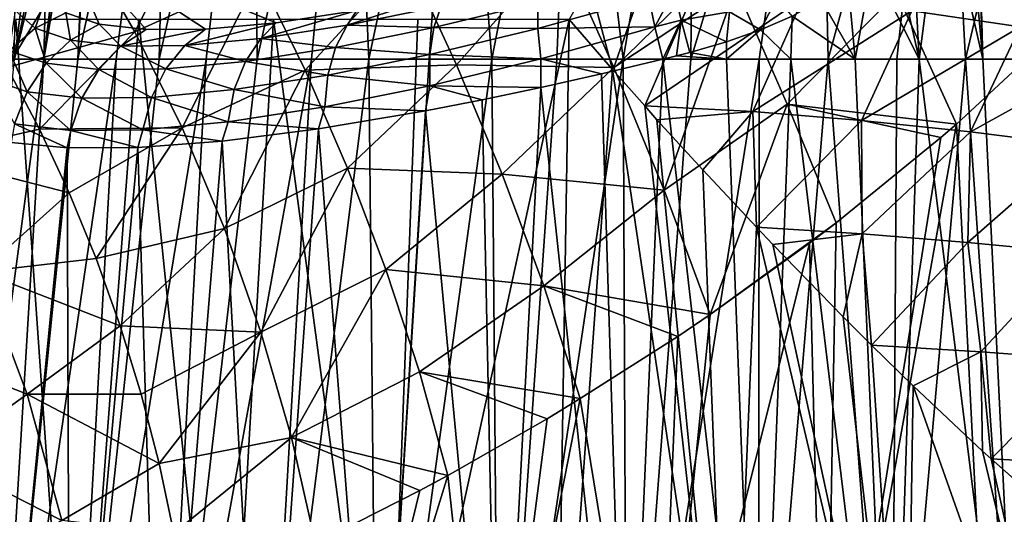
# Model space of a CAD drawing. Header units: metres. Extents: x -62 to 150, y -92 to 92.
# Tile 478 of 656: x -8.23 to 1.83, y 42.37 to 47.42. Entities that reach past the tile are written whole.
import ezdxf

# ---------------------------------------------------------------- set-up
doc = ezdxf.new("R2010")
doc.units = ezdxf.units.M
doc.layers.add('solid_500615', color=7, linetype='CONTINUOUS')

msp = doc.modelspace()

# ---------------------------------------------------------------- linework, layer by layer
at = {"layer": 'solid_500615'}
for points in [[(-6.701087, 51.310398, 5.306019), (-7.241923, 47.019325, 5.325212), (-7.636561, 47.019325, 4.741969)], [(-7.466932, 50.286366, 4.339775), (-6.701087, 51.310398, 5.306019), (-7.636561, 47.019325, 4.741969)], [(-6.701087, 51.310398, 5.306019), (-6.802839, 47.019325, 5.875773), (-7.241923, 47.019325, 5.325212)], [(-5.839585, 51.310398, 6.241606), (-6.322005, 47.019325, 6.390274), (-6.802839, 47.019325, 5.875773)], [(-5.839585, 51.310398, 6.241606), (-6.802839, 47.019325, 5.875773), (-6.701087, 51.310398, 5.306019)], [(-5.839585, 51.310398, 6.241606), (-5.80237, 47.019325, 6.865555), (-6.322005, 47.019325, 6.390274)], [(-4.848796, 51.310398, 7.039004), (-5.80237, 47.019325, 6.865555), (-5.839585, 51.310398, 6.241606)], [(-4.848796, 51.310398, 7.039004), (-5.247125, 47.019325, 7.2987), (-5.80237, 47.019325, 6.865555)], [(-4.848796, 51.310398, 7.039004), (-4.659676, 47.019325, 7.687051), (-5.247125, 47.019325, 7.2987)], [(-3.750656, 51.310398, 7.680559), (-4.659676, 47.019325, 7.687051), (-4.848796, 51.310398, 7.039004)], [(-3.750656, 51.310398, 7.680559), (-4.04363, 47.019325, 8.028225), (-4.659676, 47.019325, 7.687051)], [(-3.750656, 51.310398, 7.680559), (-3.402767, 47.019325, 8.320127), (-4.04363, 47.019325, 8.028225)], [(-2.569476, 51.310398, 8.152067), (-3.402767, 47.019325, 8.320127), (-3.750656, 51.310398, 7.680559)], [(-2.569476, 51.310398, 8.152067), (-2.74102, 47.019325, 8.560966), (-3.402767, 47.019325, 8.320127)], [(-2.569476, 51.310398, 8.152067), (-2.062451, 47.019325, 8.749265), (-2.74102, 47.019325, 8.560966)], [(-1.331408, 51.310398, 8.443089), (-2.062451, 47.019325, 8.749265), (-2.569476, 51.310398, 8.152067)], [(-1.331408, 51.310398, 8.443089), (-1.371224, 47.019325, 8.883866), (-2.062451, 47.019325, 8.749265)], [(-0.063862, 51.310398, 8.547182), (-0.671582, 47.019325, 8.963945), (-1.371224, 47.019325, 8.883866)], [(-0.063862, 51.310398, 8.547182), (-1.371224, 47.019325, 8.883866), (-1.331408, 51.310398, 8.443089)], [(-0.063862, 51.310398, 8.547182), (0.032182, 47.019325, 8.98901), (-0.671582, 47.019325, 8.963945)], [(1.205097, 51.310398, 8.462041), (0.032182, 47.019325, 8.98901), (-0.063862, 51.310398, 8.547182)], [(1.205097, 51.310398, 8.462041), (0.735749, 47.019325, 8.958907), (0.032182, 47.019325, 8.98901)], [(1.205097, 51.310398, 8.462041), (1.4348, 47.019325, 8.87382), (0.735749, 47.019325, 8.958907)], [(2.447375, 51.310398, 8.189551), (1.4348, 47.019325, 8.87382), (1.205097, 51.310398, 8.462041)], [(2.447375, 51.310398, 8.189551), (2.125046, 47.019325, 8.734273), (1.4348, 47.019325, 8.87382)], [(2.693384, 51.310398, -8.111972), (1.458846, 51.29966, -8.422899), (2.257066, 47.019325, -8.701092)], [(1.458846, 51.29966, -8.422899), (1.524213, 50.286366, -8.500912), (2.257066, 47.019325, -8.701092)], [(-7.517889, 49.792728, 4.344744), (-7.466932, 50.286366, 4.339775), (-7.636561, 47.019325, 4.741969)], [(1.524213, 50.286366, -8.500912), (1.511214, 49.790787, -8.550728), (1.61497, 47.019325, -8.842806)], [(1.524213, 50.286366, -8.500912), (1.61497, 47.019325, -8.842806), (2.257066, 47.019325, -8.701092)], [(-7.517889, 49.792728, 4.344744), (-7.636561, 47.019325, 4.741969), (-7.984332, 47.019325, 4.129622)], [(-7.617768, 49.305519, 4.266878), (-7.517889, 49.792728, 4.344744), (-7.984332, 47.019325, 4.129622)], [(1.511214, 49.790787, -8.550728), (1.402848, 49.301762, -8.618313), (1.61497, 47.019325, -8.842806)], [(-7.763083, 48.833645, 4.102338), (-7.617768, 49.305519, 4.266878), (-7.984332, 47.019325, 4.129622)], [(1.402848, 49.301762, -8.618313), (1.197252, 48.828964, -8.698848), (1.61497, 47.019325, -8.842806)], [(-1.451364, 48.939381, -12.731267), (-2.158596, 46.931732, -12.501181), (-2.704348, 48.158012, -12.693896)], [(-1.451364, 48.939381, -12.731267), (-0.91249, 47.760342, -12.520527), (-2.158596, 46.931732, -12.501181)], [(-7.94718, 48.38813, 3.845355), (-7.763083, 48.833645, 4.102338), (-7.984332, 47.019325, 4.129622)], [(1.197252, 48.828964, -8.698848), (0.892012, 48.384109, -8.783882), (0.964232, 47.019325, -8.937202)], [(1.197252, 48.828964, -8.698848), (0.964232, 47.019325, -8.937202), (1.61497, 47.019325, -8.842806)], [(-6.289823, 48.788486, -12.833184), (-7.052459, 47.297192, -11.997337), (-7.582973, 48.222027, -12.351458)], [(-6.289823, 48.788486, -12.833184), (-5.784439, 47.873081, -12.476257), (-7.052459, 47.297192, -11.997337)], [(1.562755, 48.58461, 12.904775), (0.886691, 47.511543, 12.634947), (1.994145, 47.34816, 12.781815)], [(2.655823, 48.367596, 13.091365), (1.562755, 48.58461, 12.904775), (1.994145, 47.34816, 12.781815)], [(-7.94718, 48.38813, 3.845355), (-7.984332, 47.019325, 4.129622), (-8.2831, 47.019325, 3.491932)], [(-8.051023, 48.178631, 3.679479), (-7.94718, 48.38813, 3.845355), (-8.2831, 47.019325, 3.491932)], [(0.892012, 48.384109, -8.783882), (0.700834, 48.175392, -8.824558), (0.964232, 47.019325, -8.937202)], [(-7.582973, 48.222027, -12.351458), (-8.356923, 46.931393, -11.411768), (-8.712049, 47.531479, -11.633877)], [(-7.582973, 48.222027, -12.351458), (-7.052459, 47.297192, -11.997337), (-8.356923, 46.931393, -11.411768)], [(-5.609204, 47.390617, -5.916471), (-4.783958, 47.515148, -6.557678), (-7.810441, 48.294651, 1.128276)], [(-6.331055, 47.325665, -5.165858), (-5.609204, 47.390617, -5.916471), (-7.810441, 48.294651, 1.128276)], [(-6.936928, 47.320992, -4.320746), (-6.331055, 47.325665, -5.165858), (-7.810441, 48.294651, 1.128276)], [(-7.415648, 47.376621, -3.397001), (-6.936928, 47.320992, -4.320746), (-7.810441, 48.294651, 1.128276)], [(-7.757871, 47.491936, -2.410664), (-7.415648, 47.376621, -3.397001), (-7.810441, 48.294651, 1.128276)], [(-8.16072, 47.978703, 3.487487), (-8.051023, 48.178631, 3.679479), (-8.2831, 47.019325, 3.491932)], [(-2.704348, 48.158012, -12.693896), (-3.764751, 46.961403, -12.430965), (-4.265098, 48.046616, -12.663771)], [(-2.704348, 48.158012, -12.693896), (-2.158596, 46.931732, -12.501181), (-3.764751, 46.961403, -12.430965)], [(0.700834, 48.175392, -8.824558), (0.483393, 47.97644, -8.861764), (0.964232, 47.019325, -8.937202)], [(-4.265098, 48.046616, -12.663771), (-5.312483, 46.907501, -12.219854), (-5.784439, 47.873081, -12.476257)], [(-4.265098, 48.046616, -12.663771), (-3.764751, 46.961403, -12.430965), (-5.312483, 46.907501, -12.219854)], [(-8.274338, 47.792221, 3.267692), (-8.16072, 47.978703, 3.487487), (-8.2831, 47.019325, 3.491932)], [(0.483393, 47.97644, -8.861764), (0.238454, 47.790703, -8.893186), (0.308331, 47.019325, -8.983778)], [(0.483393, 47.97644, -8.861764), (0.308331, 47.019325, -8.983778), (0.964232, 47.019325, -8.937202)], [(-5.784439, 47.873081, -12.476257), (-6.568871, 46.315029, -11.745796), (-7.052459, 47.297192, -11.997337)], [(-5.784439, 47.873081, -12.476257), (-5.312483, 46.907501, -12.219854), (-6.568871, 46.315029, -11.745796)], [(-2.406503, 47.79689, 11.98737), (-2.61533, 47.425236, 11.981901), (-2.172117, 46.912487, 12.134337)], [(-1.323115, 47.745094, 12.231558), (-2.406503, 47.79689, 11.98737), (-2.172117, 46.912487, 12.134337)], [(-4.882968, 47.365719, -6.868308), (-3.869041, 47.697819, -7.076062), (-4.783958, 47.515148, -6.557678)], [(-4.882968, 47.365719, -6.868308), (-3.921937, 47.560009, -7.402402), (-3.869041, 47.697819, -7.076062)], [(-1.323115, 47.745094, 12.231558), (-2.172117, 46.912487, 12.134337), (-1.841964, 46.539616, 12.234864)], [(-0.91249, 47.760342, -12.520527), (-1.64349, 45.678001, -12.459671), (-2.158596, 46.931732, -12.501181)], [(-0.221585, 47.64661, 12.449581), (-1.323115, 47.745094, 12.231558), (-1.841964, 46.539616, 12.234864)], [(-1.800405, 47.649181, -8.560048), (-1.737651, 47.348381, -8.735698), (-1.539444, 47.720303, -8.599818)], [(-1.737651, 47.348381, -8.735698), (-1.468395, 47.418232, -8.775804), (-1.539444, 47.720303, -8.599818)], [(-0.91249, 47.760342, -12.520527), (-0.38709, 46.558857, -12.447753), (-1.64349, 45.678001, -12.459671)], [(-1.468395, 47.418232, -8.775804), (-0.975221, 47.503025, -8.848007), (-1.539444, 47.720303, -8.599818)], [(0.736239, 47.69685, -12.310805), (-0.38709, 46.558857, -12.447753), (-0.91249, 47.760342, -12.520527)], [(0.736239, 47.69685, -12.310805), (1.343089, 46.353706, -12.322323), (-0.38709, 46.558857, -12.447753)], [(0.238454, 47.790703, -8.893186), (-0.034326, 47.616844, -8.916696), (0.308331, 47.019325, -8.983778)], [(0.736239, 47.69685, -12.310805), (2.497254, 47.425293, -12.007059), (1.343089, 46.353706, -12.322323)], [(-8.275789, 47.517338, -1.368591), (-8.071294, 47.33416, -2.451089), (-7.955281, 47.66544, -1.380021)], [(-8.071294, 47.33416, -2.451089), (-7.757871, 47.491936, -2.410664), (-7.955281, 47.66544, -1.380021)], [(-3.997222, 47.340847, -7.669916), (-2.935197, 47.59885, -8.073302), (-3.921937, 47.560009, -7.402402)], [(-2.935306, 47.332367, -8.306219), (-2.935197, 47.59885, -8.073302), (-3.997222, 47.340847, -7.669916)], [(-2.935306, 47.332367, -8.306219), (-1.737651, 47.348381, -8.735698), (-1.800405, 47.649181, -8.560048)], [(-2.935306, 47.332367, -8.306219), (-1.800405, 47.649181, -8.560048), (-2.935197, 47.59885, -8.073302)], [(-0.221585, 47.64661, 12.449581), (-1.841964, 46.539616, 12.234864), (-0.737786, 46.483982, 12.392201)], [(-0.975221, 47.503025, -8.848007), (-0.65778, 47.31728, -8.928375), (-0.489344, 47.648994, -8.879816)], [(0.886691, 47.511543, 12.634947), (-0.221585, 47.64661, 12.449581), (-0.737786, 46.483982, 12.392201)], [(-0.489344, 47.648994, -8.879816), (-0.65778, 47.31728, -8.928375), (-0.333563, 47.457848, -8.929431)], [(-0.034326, 47.616844, -8.916696), (-0.333563, 47.457848, -8.929431), (0.308331, 47.019325, -8.983778)], [(-8.338199, 47.104816, -2.488862), (-8.071294, 47.33416, -2.451089), (-8.275789, 47.517338, -1.368591)], [(-5.763818, 47.230198, -6.195124), (-4.783958, 47.515148, -6.557678), (-5.609204, 47.390617, -5.916471)], [(-5.763818, 47.230198, -6.195124), (-4.882968, 47.365719, -6.868308), (-4.783958, 47.515148, -6.557678)], [(-3.997222, 47.340847, -7.669916), (-3.921937, 47.560009, -7.402402), (-4.882968, 47.365719, -6.868308)], [(-1.468395, 47.418232, -8.775804), (-1.006703, 47.193867, -8.910897), (-0.975221, 47.503025, -8.848007)], [(-0.975221, 47.503025, -8.848007), (-1.006703, 47.193867, -8.910897), (-0.65778, 47.31728, -8.928375)], [(0.886691, 47.511543, 12.634947), (-0.737786, 46.483982, 12.392201), (0.37469, 46.393002, 12.521052)], [(1.994145, 47.34816, 12.781815), (0.886691, 47.511543, 12.634947), (0.37469, 46.393002, 12.521052)], [(-8.267612, 47.425255, 9.05828), (-9.058922, 38.835045, 9.643565), (-7.666624, 38.835045, 10.783566)], [(-7.011304, 47.425255, 10.06218), (-8.267612, 47.425255, 9.05828), (-7.666624, 38.835045, 10.783566)], [(-8.071294, 47.33416, -2.451089), (-7.709182, 47.210842, -3.500384), (-7.757871, 47.491936, -2.410664)], [(-7.709182, 47.210842, -3.500384), (-7.415648, 47.376621, -3.397001), (-7.757871, 47.491936, -2.410664)], [(-7.011304, 47.425255, 10.06218), (-7.666624, 38.835045, 10.783566), (-6.132517, 38.835045, 11.724106)], [(-5.634453, 47.425259, 10.893061), (-7.011304, 47.425255, 10.06218), (-6.132517, 38.835045, 11.724106)], [(-5.634453, 47.425259, 10.893061), (-6.132517, 38.835045, 11.724106), (-4.484979, 38.835045, 12.447786)], [(-4.160687, 47.425251, 11.53666), (-5.634453, 47.425259, 10.893061), (-4.484979, 38.835045, 12.447786)], [(-2.61533, 47.425236, 11.981901), (-4.160687, 47.425251, 11.53666), (-4.484979, 38.835045, 12.447786)], [(-2.61533, 47.425236, 11.981901), (-4.484979, 38.835045, 12.447786), (-2.754483, 38.835045, 12.941223)], [(-2.172117, 46.912487, 12.134337), (-2.61533, 47.425236, 11.981901), (-2.754483, 38.835045, 12.941223)], [(-1.737651, 47.348381, -8.735698), (-1.655133, 47.019325, -8.835377), (-1.468395, 47.418232, -8.775804)], [(-1.468395, 47.418232, -8.775804), (-1.655133, 47.019325, -8.835377), (-1.517297, 47.053158, -8.855839)], [(-1.468395, 47.418232, -8.775804), (-1.517297, 47.053158, -8.855839), (-1.379485, 47.087406, -8.874071)], [(-1.468395, 47.418232, -8.775804), (-1.379485, 47.087406, -8.874071), (-1.006703, 47.193867, -8.910897)], [(-0.333563, 47.457848, -8.929431), (-0.65778, 47.31728, -8.928375), (-0.349209, 47.019325, -8.982282)], [(-0.333563, 47.457848, -8.929431), (-0.349209, 47.019325, -8.982282), (0.308331, 47.019325, -8.983778)], [(1.343089, 46.353706, -12.322323), (2.497254, 47.425293, -12.007059), (1.727007, 38.835045, -13.117922)], [(2.497254, 47.425293, -12.007059), (3.424465, 38.835045, -12.780276), (1.727007, 38.835045, -13.117922)], [(-7.052459, 47.297192, -11.997337), (-8.02641, 46.303894, -11.231349), (-8.356923, 46.931393, -11.411768)], [(-8.338199, 47.104816, -2.488862), (-7.95935, 46.975807, -3.586619), (-8.071294, 47.33416, -2.451089)], [(-7.95935, 46.975807, -3.586619), (-7.709182, 47.210842, -3.500384), (-8.071294, 47.33416, -2.451089)], [(-7.052459, 47.297192, -11.997337), (-6.568871, 46.315029, -11.745796), (-8.02641, 46.303894, -11.231349)], [(-7.709182, 47.210842, -3.500384), (-7.195447, 47.151386, -4.490627), (-7.415648, 47.376621, -3.397001)], [(-7.195447, 47.151386, -4.490627), (-6.936928, 47.320992, -4.320746), (-7.415648, 47.376621, -3.397001)], [(-7.195447, 47.151386, -4.490627), (-6.331055, 47.325665, -5.165858), (-6.936928, 47.320992, -4.320746)], [(-7.195447, 47.151386, -4.490627), (-6.541477, 47.157917, -5.396412), (-6.331055, 47.325665, -5.165858)], [(-6.541477, 47.157917, -5.396412), (-5.609204, 47.390617, -5.916471), (-6.331055, 47.325665, -5.165858)], [(-6.541477, 47.157917, -5.396412), (-5.763818, 47.230198, -6.195124), (-5.609204, 47.390617, -5.916471)], [(-5.001493, 47.137817, -7.111772), (-4.882968, 47.365719, -6.868308), (-5.763818, 47.230198, -6.195124)], [(-5.001493, 47.137817, -7.111772), (-3.997222, 47.340847, -7.669916), (-4.882968, 47.365719, -6.868308)], [(-4.036769, 47.064785, -7.887837), (-3.997222, 47.340847, -7.669916), (-5.001493, 47.137817, -7.111772)], [(-4.036769, 47.064785, -7.887837), (-2.935306, 47.332367, -8.306219), (-3.997222, 47.340847, -7.669916)], [(-2.904765, 47.022583, -8.47464), (-2.935306, 47.332367, -8.306219), (-4.036769, 47.064785, -7.887837)], [(-2.904765, 47.022583, -8.47464), (-1.737651, 47.348381, -8.735698), (-2.935306, 47.332367, -8.306219)], [(-2.904765, 47.022583, -8.47464), (-1.655133, 47.019325, -8.835377), (-1.737651, 47.348381, -8.735698)], [(-0.65778, 47.31728, -8.928375), (-1.006703, 47.193867, -8.910897), (-1.004865, 47.019325, -8.932726)], [(-0.65778, 47.31728, -8.928375), (-1.004865, 47.019325, -8.932726), (-0.349209, 47.019325, -8.982282)], [(1.994145, 47.34816, 12.781815), (0.37469, 46.393002, 12.521052), (1.486655, 46.274426, 12.615619)], [(3.094683, 47.163937, 12.88501), (1.994145, 47.34816, 12.781815), (1.486655, 46.274426, 12.615619)], [(-7.95935, 46.975807, -3.586619), (-7.421563, 46.913574, -4.623212), (-7.709182, 47.210842, -3.500384)], [(-7.421563, 46.913574, -4.623212), (-7.195447, 47.151386, -4.490627), (-7.709182, 47.210842, -3.500384)], [(-5.922873, 46.996063, -6.407596), (-5.763818, 47.230198, -6.195124), (-6.541477, 47.157917, -5.396412)], [(-5.922873, 46.996063, -6.407596), (-5.001493, 47.137817, -7.111772), (-5.763818, 47.230198, -6.195124)], [(-1.006703, 47.193867, -8.910897), (-1.379485, 47.087406, -8.874071), (-1.004865, 47.019325, -8.932726)], [(-8.547449, 46.81974, -2.50332), (-8.153777, 46.685692, -3.643997), (-8.338199, 47.104816, -2.488862)], [(-8.153777, 46.685692, -3.643997), (-7.95935, 46.975807, -3.586619), (-8.338199, 47.104816, -2.488862)], [(-7.421563, 46.913574, -4.623212), (-6.73686, 46.92041, -5.571566), (-7.195447, 47.151386, -4.490627)], [(-6.73686, 46.92041, -5.571566), (-6.541477, 47.157917, -5.396412), (-7.195447, 47.151386, -4.490627)], [(-6.73686, 46.92041, -5.571566), (-5.922873, 46.996063, -6.407596), (-6.541477, 47.157917, -5.396412)], [(-5.079334, 46.854019, -7.308395), (-5.001493, 47.137817, -7.111772), (-5.922873, 46.996063, -6.407596)], [(-5.079334, 46.854019, -7.308395), (-4.036769, 47.064785, -7.887837), (-5.001493, 47.137817, -7.111772)], [(3.094683, 47.163937, 12.88501), (1.486655, 46.274426, 12.615619), (2.591115, 46.135612, 12.670655)], [(-7.984332, 47.019325, 4.129622), (-8.499679, 38.502632, 5.168769), (-9.124327, 38.502632, 3.963254)], [(-8.2831, 47.019325, 3.491932), (-7.984332, 47.019325, 4.129622), (-9.124327, 38.502632, 3.963254)], [(-7.241923, 47.019325, 5.325212), (-7.716699, 38.502632, 6.278), (-8.499679, 38.502632, 5.168769)], [(-7.636561, 47.019325, 4.741969), (-7.241923, 47.019325, 5.325212), (-8.499679, 38.502632, 5.168769)], [(-7.984332, 47.019325, 4.129622), (-7.636561, 47.019325, 4.741969), (-8.499679, 38.502632, 5.168769)], [(-6.322005, 47.019325, 6.390274), (-6.78997, 38.502632, 7.270283), (-7.716699, 38.502632, 6.278)], [(-6.802839, 47.019325, 5.875773), (-6.322005, 47.019325, 6.390274), (-7.716699, 38.502632, 6.278)], [(-7.241923, 47.019325, 5.325212), (-6.802839, 47.019325, 5.875773), (-7.716699, 38.502632, 6.278)], [(-5.247125, 47.019325, 7.2987), (-5.736758, 38.502632, 8.127135), (-6.78997, 38.502632, 7.270283)], [(-5.80237, 47.019325, 6.865555), (-5.247125, 47.019325, 7.2987), (-6.78997, 38.502632, 7.270283)], [(-6.322005, 47.019325, 6.390274), (-5.80237, 47.019325, 6.865555), (-6.78997, 38.502632, 7.270283)], [(-6.03661, 46.706745, -6.576772), (-5.922873, 46.996063, -6.407596), (-6.73686, 46.92041, -5.571566)], [(-6.03661, 46.706745, -6.576772), (-5.079334, 46.854019, -7.308395), (-5.922873, 46.996063, -6.407596)], [(-4.659676, 47.019325, 7.687051), (-4.576681, 38.502632, 8.832594), (-5.736758, 38.502632, 8.127135)], [(-5.247125, 47.019325, 7.2987), (-4.659676, 47.019325, 7.687051), (-5.736758, 38.502632, 8.127135)], [(-4.038377, 46.747192, -8.044035), (-4.036769, 47.064785, -7.887837), (-5.079334, 46.854019, -7.308395)], [(-4.659676, 47.019325, 7.687051), (-4.04363, 47.019325, 8.028225), (-4.576681, 38.502632, 8.832594)], [(-3.402767, 47.019325, 8.320127), (-3.331349, 38.502632, 9.373518), (-4.576681, 38.502632, 8.832594)], [(-4.04363, 47.019325, 8.028225), (-3.402767, 47.019325, 8.320127), (-4.576681, 38.502632, 8.832594)], [(-4.038377, 46.747192, -8.044035), (-2.904765, 47.022583, -8.47464), (-4.036769, 47.064785, -7.887837)], [(-4.038377, 46.747192, -8.044035), (-2.902163, 46.72765, -8.54576), (-2.904765, 47.022583, -8.47464)], [(-3.402767, 47.019325, 8.320127), (-2.74102, 47.019325, 8.560966), (-3.331349, 38.502632, 9.373518)], [(-2.062451, 47.019325, 8.749265), (-2.02396, 38.502632, 9.739831), (-3.331349, 38.502632, 9.373518)], [(-2.74102, 47.019325, 8.560966), (-2.062451, 47.019325, 8.749265), (-3.331349, 38.502632, 9.373518)], [(-2.904765, 47.022583, -8.47464), (-2.902163, 46.72765, -8.54576), (-2.285282, 46.866829, -8.713234)], [(-2.904765, 47.022583, -8.47464), (-2.285282, 46.866829, -8.713234), (-1.655133, 47.019325, -8.835377)], [(-1.655133, 47.019325, -8.835377), (-2.285282, 46.866829, -8.713234), (-2.02396, 38.502632, -9.739831)], [(-2.062451, 47.019325, 8.749265), (-1.371224, 47.019325, 8.883866), (-2.02396, 38.502632, 9.739831)], [(-0.671582, 47.019325, 8.963945), (-0.678869, 38.502632, 9.924709), (-2.02396, 38.502632, 9.739831)], [(-1.371224, 47.019325, 8.883866), (-0.671582, 47.019325, 8.963945), (-2.02396, 38.502632, 9.739831)], [(-1.655133, 47.019325, -8.835377), (-2.02396, 38.502632, -9.739831), (-0.678869, 38.502632, -9.924709)], [(-1.517297, 47.053158, -8.855839), (-1.655133, 47.019325, -8.835377), (-1.004865, 47.019325, -8.932726)], [(-1.004865, 47.019325, -8.932726), (-1.655133, 47.019325, -8.835377), (-0.678869, 38.502632, -9.924709)], [(-1.379485, 47.087406, -8.874071), (-1.517297, 47.053158, -8.855839), (-1.004865, 47.019325, -8.932726)], [(-0.349209, 47.019325, -8.982282), (-1.004865, 47.019325, -8.932726), (-0.678869, 38.502632, -9.924709)], [(0.032182, 47.019325, 8.98901), (0.678869, 38.502632, 9.924709), (-0.678869, 38.502632, 9.924709)], [(-0.671582, 47.019325, 8.963945), (0.032182, 47.019325, 8.98901), (-0.678869, 38.502632, 9.924709)], [(-0.349209, 47.019325, -8.982282), (-0.678869, 38.502632, -9.924709), (0.678869, 38.502632, -9.924709)], [(0.308331, 47.019325, -8.983778), (-0.349209, 47.019325, -8.982282), (0.678869, 38.502632, -9.924709)], [(0.032182, 47.019325, 8.98901), (0.735749, 47.019325, 8.958907), (0.678869, 38.502632, 9.924709)], [(0.964232, 47.019325, -8.937202), (0.308331, 47.019325, -8.983778), (0.678869, 38.502632, -9.924709)], [(1.4348, 47.019325, 8.87382), (2.02396, 38.502632, 9.739831), (0.678869, 38.502632, 9.924709)], [(0.735749, 47.019325, 8.958907), (1.4348, 47.019325, 8.87382), (0.678869, 38.502632, 9.924709)], [(0.964232, 47.019325, -8.937202), (0.678869, 38.502632, -9.924709), (2.02396, 38.502632, -9.739831)], [(1.61497, 47.019325, -8.842806), (0.964232, 47.019325, -8.937202), (2.02396, 38.502632, -9.739831)], [(1.4348, 47.019325, 8.87382), (2.125046, 47.019325, 8.734273), (2.02396, 38.502632, 9.739831)], [(2.257066, 47.019325, -8.701092), (1.61497, 47.019325, -8.842806), (2.02396, 38.502632, -9.739831)], [(-8.356923, 46.931393, -11.411768), (-8.02641, 46.303894, -11.231349), (-9.208671, 46.032154, -10.563784)], [(-8.153777, 46.685692, -3.643997), (-7.59469, 46.620991, -4.721639), (-7.95935, 46.975807, -3.586619)], [(-7.59469, 46.620991, -4.721639), (-7.421563, 46.913574, -4.623212), (-7.95935, 46.975807, -3.586619)], [(-7.59469, 46.620991, -4.721639), (-6.882769, 46.628101, -5.707692), (-7.421563, 46.913574, -4.623212)], [(-6.882769, 46.628101, -5.707692), (-6.73686, 46.92041, -5.571566), (-7.421563, 46.913574, -4.623212)], [(-6.882769, 46.628101, -5.707692), (-6.03661, 46.706745, -6.576772), (-6.73686, 46.92041, -5.571566)], [(-5.312483, 46.907501, -12.219854), (-6.137671, 45.287781, -11.599086), (-6.568871, 46.315029, -11.745796)], [(-5.312483, 46.907501, -12.219854), (-4.878543, 45.902718, -12.065369), (-6.137671, 45.287781, -11.599086)], [(-3.764751, 46.961403, -12.430965), (-4.878543, 45.902718, -12.065369), (-5.312483, 46.907501, -12.219854)], [(-3.764751, 46.961403, -12.430965), (-3.299153, 45.841423, -12.321361), (-4.878543, 45.902718, -12.065369)], [(-2.158596, 46.931732, -12.501181), (-3.299153, 45.841423, -12.321361), (-3.764751, 46.961403, -12.430965)], [(-2.158596, 46.931732, -12.501181), (-1.64349, 45.678001, -12.459671), (-3.299153, 45.841423, -12.321361)], [(-2.172117, 46.912487, 12.134337), (-2.754483, 38.835045, 12.941223), (-0.973037, 38.835045, 13.195288)], [(-1.841964, 46.539616, 12.234864), (-2.172117, 46.912487, 12.134337), (-0.973037, 38.835045, 13.195288)], [(-8.28164, 46.356644, -3.669323), (-8.153777, 46.685692, -3.643997), (-8.547449, 46.81974, -2.50332)], [(-5.112158, 46.530117, -7.447231), (-5.079334, 46.854019, -7.308395), (-6.03661, 46.706745, -6.576772)], [(-5.112158, 46.530117, -7.447231), (-4.038377, 46.747192, -8.044035), (-5.079334, 46.854019, -7.308395)], [(-2.285282, 46.866829, -8.713234), (-2.902163, 46.72765, -8.54576), (-2.02396, 38.502632, -9.739831)], [(-6.098695, 46.378345, -6.693234), (-6.03661, 46.706745, -6.576772), (-6.882769, 46.628101, -5.707692)], [(-6.098695, 46.378345, -6.693234), (-5.112158, 46.530117, -7.447231), (-6.03661, 46.706745, -6.576772)], [(-5.112158, 46.530117, -7.447231), (-4.08294, 46.488811, -8.081624), (-4.038377, 46.747192, -8.044035)], [(-4.038377, 46.747192, -8.044035), (-4.08294, 46.488811, -8.081624), (-3.50244, 46.601692, -8.334589)], [(-4.038377, 46.747192, -8.044035), (-3.50244, 46.601692, -8.334589), (-2.902163, 46.72765, -8.54576)], [(-2.902163, 46.72765, -8.54576), (-3.50244, 46.601692, -8.334589), (-3.331349, 38.502632, -9.373518)], [(-2.902163, 46.72765, -8.54576), (-3.331349, 38.502632, -9.373518), (-2.02396, 38.502632, -9.739831)], [(-8.28164, 46.356644, -3.669323), (-7.70519, 46.289936, -4.780427), (-8.153777, 46.685692, -3.643997)], [(-7.70519, 46.289936, -4.780427), (-7.59469, 46.620991, -4.721639), (-8.153777, 46.685692, -3.643997)], [(-7.70519, 46.289936, -4.780427), (-6.971081, 46.297268, -5.797211), (-7.59469, 46.620991, -4.721639)], [(-6.971081, 46.297268, -5.797211), (-6.882769, 46.628101, -5.707692), (-7.59469, 46.620991, -4.721639)], [(-6.971081, 46.297268, -5.797211), (-6.098695, 46.378345, -6.693234), (-6.882769, 46.628101, -5.707692)], [(-3.50244, 46.601692, -8.334589), (-4.08294, 46.488811, -8.081624), (-3.331349, 38.502632, -9.373518)], [(-6.098695, 46.378345, -6.693234), (-5.175184, 46.30571, -7.456975), (-5.112158, 46.530117, -7.447231)], [(-5.112158, 46.530117, -7.447231), (-5.175184, 46.30571, -7.456975), (-4.08294, 46.488811, -8.081624)], [(-4.08294, 46.488811, -8.081624), (-5.175184, 46.30571, -7.456975), (-4.576681, 38.502632, -8.832594)], [(-4.08294, 46.488811, -8.081624), (-4.576681, 38.502632, -8.832594), (-3.331349, 38.502632, -9.373518)], [(-1.716511, 46.399803, 12.270235), (-1.841964, 46.539616, 12.234864), (-0.973037, 38.835045, 13.195288)], [(-0.737786, 46.483982, 12.392201), (-1.841964, 46.539616, 12.234864), (-1.716511, 46.399803, 12.270235)], [(-0.38709, 46.558857, -12.447753), (-1.171539, 44.410091, -12.571216), (-1.64349, 45.678001, -12.459671)], [(-0.38709, 46.558857, -12.447753), (0.114128, 45.34515, -12.515579), (-1.171539, 44.410091, -12.571216)], [(-0.38709, 46.558857, -12.447753), (1.343089, 46.353706, -12.322323), (1.18393, 46.215954, -12.355366)], [(-0.38709, 46.558857, -12.447753), (1.18393, 46.215954, -12.355366), (0.114128, 45.34515, -12.515579)], [(-0.737786, 46.483982, 12.392201), (-1.716511, 46.399803, 12.270235), (-1.247445, 45.885468, 12.389076)], [(-1.247445, 45.885468, 12.389076), (-1.716511, 46.399803, 12.270235), (-0.973037, 38.835045, 13.195288)], [(-0.737786, 46.483982, 12.392201), (-1.247445, 45.885468, 12.389076), (-0.700238, 45.300106, 12.501837)], [(0.37469, 46.393002, 12.521052), (-0.737786, 46.483982, 12.392201), (-0.700238, 45.300106, 12.501837)], [(0.37469, 46.393002, 12.521052), (-0.700238, 45.300106, 12.501837), (0.380684, 45.233971, 12.55552)], [(1.486655, 46.274426, 12.615619), (0.37469, 46.393002, 12.521052), (0.380684, 45.233971, 12.55552)], [(-8.02641, 46.303894, -11.231349), (-7.72273, 45.652374, -11.094106), (-9.208671, 46.032154, -10.563784)], [(-8.28164, 46.356644, -3.669323), (-8.317236, 46.167038, -3.676908), (-7.743848, 46.111191, -4.780421)], [(-8.28164, 46.356644, -3.669323), (-7.743848, 46.111191, -4.780421), (-7.70519, 46.289936, -4.780427)], [(-6.568871, 46.315029, -11.745796), (-7.72273, 45.652374, -11.094106), (-8.02641, 46.303894, -11.231349)], [(-7.70519, 46.289936, -4.780427), (-7.743848, 46.111191, -4.780421), (-7.02057, 46.115807, -5.789732)], [(-6.568871, 46.315029, -11.745796), (-7.447375, 44.980854, -11.000377), (-7.72273, 45.652374, -11.094106)], [(-7.70519, 46.289936, -4.780427), (-7.02057, 46.115807, -5.789732), (-6.971081, 46.297268, -5.797211)], [(-6.568871, 46.315029, -11.745796), (-6.137671, 45.287781, -11.599086), (-7.447375, 44.980854, -11.000377)], [(-6.971081, 46.297268, -5.797211), (-7.02057, 46.115807, -5.789732), (-6.159827, 46.180882, -6.687448)], [(-6.971081, 46.297268, -5.797211), (-6.159827, 46.180882, -6.687448), (-6.098695, 46.378345, -6.693234)], [(-6.098695, 46.378345, -6.693234), (-6.159827, 46.180882, -6.687448), (-5.175184, 46.30571, -7.456975)], [(-5.175184, 46.30571, -7.456975), (-6.159827, 46.180882, -6.687448), (-5.736758, 38.502632, -8.127135)], [(-5.175184, 46.30571, -7.456975), (-5.736758, 38.502632, -8.127135), (-4.576681, 38.502632, -8.832594)], [(1.343089, 46.353706, -12.322323), (1.727007, 38.835045, -13.117922), (0, 38.835045, -13.231115)], [(1.18393, 46.215954, -12.355366), (1.343089, 46.353706, -12.322323), (0, 38.835045, -13.231115)], [(0.114128, 45.34515, -12.515579), (1.18393, 46.215954, -12.355366), (0, 38.835045, -13.231115)], [(1.486655, 46.274426, 12.615619), (0.380684, 45.233971, 12.55552), (1.460391, 45.146091, 12.578267)], [(2.591115, 46.135612, 12.670655), (1.486655, 46.274426, 12.615619), (1.460391, 45.146091, 12.578267)], [(-7.743848, 46.111191, -4.780421), (-8.317236, 46.167038, -3.676908), (-8.499679, 38.502632, -5.168769)], [(-7.743848, 46.111191, -4.780421), (-8.499679, 38.502632, -5.168769), (-7.716699, 38.502632, -6.278)], [(-7.02057, 46.115807, -5.789732), (-7.743848, 46.111191, -4.780421), (-7.716699, 38.502632, -6.278)], [(-7.02057, 46.115807, -5.789732), (-7.716699, 38.502632, -6.278), (-6.78997, 38.502632, -7.270283)], [(-6.159827, 46.180882, -6.687448), (-7.02057, 46.115807, -5.789732), (-6.78997, 38.502632, -7.270283)], [(-6.159827, 46.180882, -6.687448), (-6.78997, 38.502632, -7.270283), (-5.736758, 38.502632, -8.127135)], [(2.591115, 46.135612, 12.670655), (1.460391, 45.146091, 12.578267), (2.529863, 45.04266, 12.565868)], [(-7.72273, 45.652374, -11.094106), (-8.626041, 44.844593, -10.351415), (-9.208671, 46.032154, -10.563784)], [(-4.878543, 45.902718, -12.065369), (-5.763456, 44.228649, -11.557618), (-6.137671, 45.287781, -11.599086)], [(-4.878543, 45.902718, -12.065369), (-4.486959, 44.870079, -12.013443), (-5.763456, 44.228649, -11.557618)], [(-3.299153, 45.841423, -12.321361), (-4.486959, 44.870079, -12.013443), (-4.878543, 45.902718, -12.065369)], [(-0.700238, 45.300106, 12.501837), (-1.247445, 45.885468, 12.389076), (-0.973037, 38.835045, 13.195288)], [(-3.299153, 45.841423, -12.321361), (-2.873942, 44.700329, -12.336196), (-4.486959, 44.870079, -12.013443)], [(-1.64349, 45.678001, -12.459671), (-2.873942, 44.700329, -12.336196), (-3.299153, 45.841423, -12.321361)], [(-7.72273, 45.652374, -11.094106), (-7.447375, 44.980854, -11.000377), (-8.626041, 44.844593, -10.351415)], [(-1.64349, 45.678001, -12.459671), (-1.171539, 44.410091, -12.571216), (-2.873942, 44.700329, -12.336196)], [(-6.137671, 45.287781, -11.599086), (-7.201549, 44.293331, -10.950182), (-7.447375, 44.980854, -11.000377)], [(-6.137671, 45.287781, -11.599086), (-5.763456, 44.228649, -11.557618), (-7.201549, 44.293331, -10.950182)], [(-1.171539, 44.410091, -12.571216), (0.114128, 45.34515, -12.515579), (-0.157167, 45.138348, -12.539551)], [(-0.700238, 45.300106, 12.501837), (-0.973037, 38.835045, 13.195288), (0.826406, 38.835045, 13.205282)], [(-0.533547, 45.124268, 12.530842), (-0.700238, 45.300106, 12.501837), (0.826406, 38.835045, 13.205282)], [(0.380684, 45.233971, 12.55552), (-0.700238, 45.300106, 12.501837), (-0.533547, 45.124268, 12.530842)], [(-0.157167, 45.138348, -12.539551), (0.114128, 45.34515, -12.515579), (0, 38.835045, -13.231115)], [(0.380684, 45.233971, 12.55552), (-0.533547, 45.124268, 12.530842), (0.18444, 44.384953, 12.627254)], [(0.380684, 45.233971, 12.55552), (0.18444, 44.384953, 12.627254), (0.475632, 44.093891, 12.653285)], [(1.460391, 45.146091, 12.578267), (0.380684, 45.233971, 12.55552), (0.475632, 44.093891, 12.653285)], [(-0.157167, 45.138348, -12.539551), (0, 38.835045, -13.231115), (-1.727007, 38.835045, -13.117922)], [(-1.171539, 44.410091, -12.571216), (-0.157167, 45.138348, -12.539551), (-1.727007, 38.835045, -13.117922)], [(0.18444, 44.384953, 12.627254), (-0.533547, 45.124268, 12.530842), (0.826406, 38.835045, 13.205282)], [(1.460391, 45.146091, 12.578267), (0.475632, 44.093891, 12.653285), (1.594055, 44.026615, 12.602081)], [(2.529863, 45.04266, 12.565868), (1.460391, 45.146091, 12.578267), (1.594055, 44.026615, 12.602081)], [(-7.447375, 44.980854, -11.000377), (-7.201549, 44.293331, -10.950182), (-8.626041, 44.844593, -10.351415)], [(2.529863, 45.04266, 12.565868), (1.594055, 44.026615, 12.602081), (2.700884, 43.944046, 12.514054)], [(-8.626041, 44.844593, -10.351415), (-8.153132, 43.593182, -10.282535), (-9.478906, 44.11657, -9.551377)], [(-7.201549, 44.293331, -10.950182), (-8.153132, 43.593182, -10.282535), (-8.626041, 44.844593, -10.351415)], [(-4.486959, 44.870079, -12.013443), (-5.450821, 43.150852, -11.621794), (-5.763456, 44.228649, -11.557618)], [(-4.486959, 44.870079, -12.013443), (-4.142073, 43.820934, -12.064721), (-5.450821, 43.150852, -11.621794)], [(-2.873942, 44.700329, -12.336196), (-4.142073, 43.820934, -12.064721), (-4.486959, 44.870079, -12.013443)], [(-2.873942, 44.700329, -12.336196), (-2.500069, 43.549107, -12.476527), (-4.142073, 43.820934, -12.064721)], [(-2.873942, 44.700329, -12.336196), (-1.171539, 44.410091, -12.571216), (-1.505056, 44.184914, -12.561891)], [(-2.873942, 44.700329, -12.336196), (-1.505056, 44.184914, -12.561891), (-2.500069, 43.549107, -12.476527)], [(-1.505056, 44.184914, -12.561891), (-1.171539, 44.410091, -12.571216), (-1.727007, 38.835045, -13.117922)], [(0.475632, 44.093891, 12.653285), (0.18444, 44.384953, 12.627254), (0.826406, 38.835045, 13.205282)], [(-7.201549, 44.293331, -10.950182), (-6.986455, 43.5937, -10.943541), (-8.153132, 43.593182, -10.282535)], [(-5.763456, 44.228649, -11.557618), (-6.986455, 43.5937, -10.943541), (-7.201549, 44.293331, -10.950182)], [(-5.763456, 44.228649, -11.557618), (-6.803328, 42.885891, -10.980502), (-6.986455, 43.5937, -10.943541)], [(-5.763456, 44.228649, -11.557618), (-5.450821, 43.150852, -11.621794), (-6.803328, 42.885891, -10.980502)], [(-2.500069, 43.549107, -12.476527), (-1.505056, 44.184914, -12.561891), (-1.727007, 38.835045, -13.117922)], [(-8.153132, 43.593182, -10.282535), (-9.058998, 42.945103, -9.531823), (-9.478906, 44.11657, -9.551377)], [(0.900818, 43.678604, 12.677839), (0.475632, 44.093891, 12.653285), (0.826406, 38.835045, 13.205282)], [(1.594055, 44.026615, 12.602081), (0.475632, 44.093891, 12.653285), (0.900818, 43.678604, 12.677839)], [(1.594055, 44.026615, 12.602081), (0.900818, 43.678604, 12.677839), (1.610364, 43.012569, 12.683338)], [(1.594055, 44.026615, 12.602081), (1.610364, 43.012569, 12.683338), (1.697371, 42.933331, 12.680955)], [(2.700884, 43.944046, 12.514054), (1.594055, 44.026615, 12.602081), (1.697371, 42.933331, 12.680955)], [(2.700884, 43.944046, 12.514054), (1.697371, 42.933331, 12.680955), (2.757387, 42.875767, 12.527364)], [(-4.142073, 43.820934, -12.064721), (-3.852695, 42.764404, -12.219991), (-5.450821, 43.150852, -11.621794)], [(-4.142073, 43.820934, -12.064721), (-2.500069, 43.549107, -12.476527), (-2.83932, 43.343876, -12.427599)], [(-4.142073, 43.820934, -12.064721), (-2.83932, 43.343876, -12.427599), (-3.852695, 42.764404, -12.219991)], [(0.900818, 43.678604, 12.677839), (0.826406, 38.835045, 13.205282), (2.610564, 38.835045, 12.971021)], [(1.610364, 43.012569, 12.683338), (0.900818, 43.678604, 12.677839), (2.610564, 38.835045, 12.971021)], [(-8.153132, 43.593182, -10.282535), (-7.79884, 42.303307, -10.357778), (-9.058998, 42.945103, -9.531823)], [(-6.986455, 43.5937, -10.943541), (-6.803328, 42.885891, -10.980502), (-8.153132, 43.593182, -10.282535)], [(-6.803328, 42.885891, -10.980502), (-7.79884, 42.303307, -10.357778), (-8.153132, 43.593182, -10.282535)], [(-2.500069, 43.549107, -12.476527), (-1.727007, 38.835045, -13.117922), (-3.424465, 38.835045, -12.780276)], [(-2.83932, 43.343876, -12.427599), (-2.500069, 43.549107, -12.476527), (-3.424465, 38.835045, -12.780276)], [(-3.852695, 42.764404, -12.219991), (-2.83932, 43.343876, -12.427599), (-3.424465, 38.835045, -12.780276)], [(-5.450821, 43.150852, -11.621794), (-6.653422, 42.173965, -11.061122), (-6.803328, 42.885891, -10.980502)], [(-5.450821, 43.150852, -11.621794), (-5.205934, 42.066895, -11.79212), (-6.653422, 42.173965, -11.061122)], [(-5.450821, 43.150852, -11.621794), (-3.852695, 42.764404, -12.219991), (-4.141544, 42.608311, -12.143516)], [(-5.450821, 43.150852, -11.621794), (-4.141544, 42.608311, -12.143516), (-5.205934, 42.066895, -11.79212)], [(1.697371, 42.933331, 12.680955), (1.610364, 43.012569, 12.683338), (2.610564, 38.835045, 12.971021)], [(-7.79884, 42.303307, -10.357778), (-8.754214, 41.742359, -9.631678), (-9.058998, 42.945103, -9.531823)], [(-6.803328, 42.885891, -10.980502), (-6.653422, 42.173965, -11.061122), (-7.79884, 42.303307, -10.357778)], [(2.31034, 42.391388, 12.645063), (1.697371, 42.933331, 12.680955), (2.610564, 38.835045, 12.971021)], [(2.757387, 42.875767, 12.527364), (1.697371, 42.933331, 12.680955), (2.31034, 42.391388, 12.645063)], [(-3.852695, 42.764404, -12.219991), (-3.424465, 38.835045, -12.780276), (-5.063329, 38.835045, -12.223957)], [(-4.141544, 42.608311, -12.143516), (-3.852695, 42.764404, -12.219991), (-5.063329, 38.835045, -12.223957)], [(-5.205934, 42.066895, -11.79212), (-4.141544, 42.608311, -12.143516), (-5.063329, 38.835045, -12.223957)]]:
    msp.add_3dface(points, dxfattribs=at)

doc.saveas('drawing.dxf')
